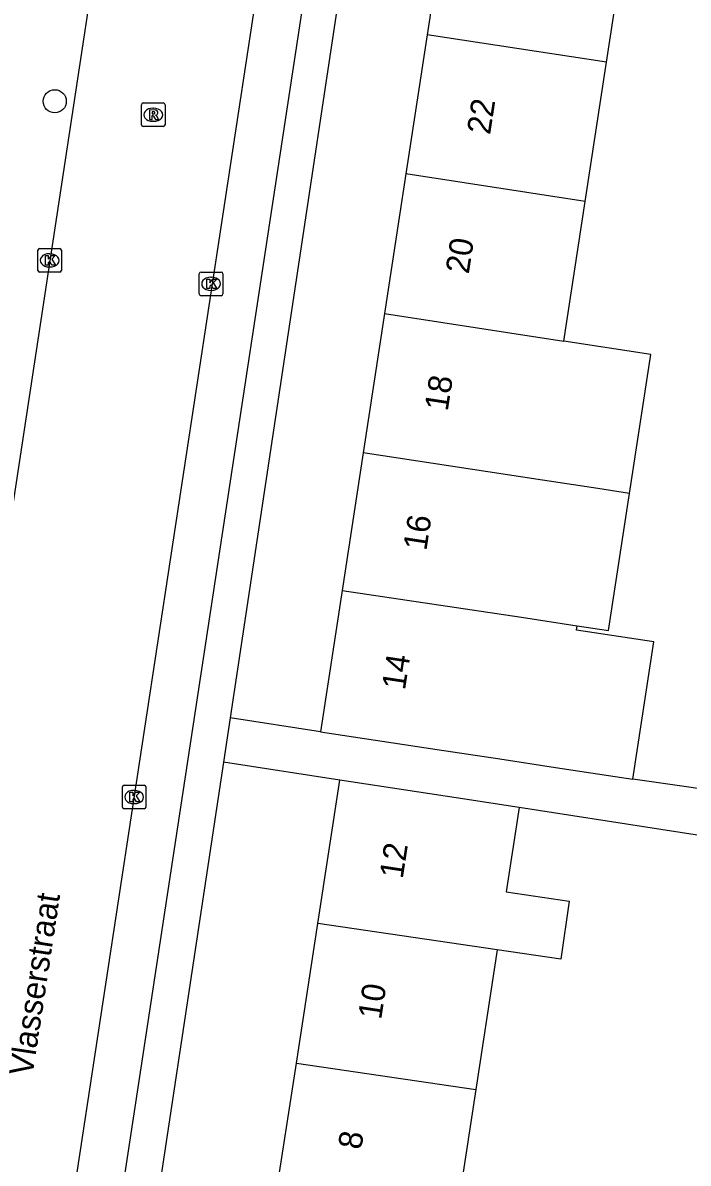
# Model space of a CAD drawing. Extents: x 161084 to 161928, y 385355 to 386522.
# Drawn here: x 161719.6 to 161747.83, y 385445.34 to 385493.71 of the extents above; entities that cross this region are included whole.
import ezdxf

# ---------------------------------------------------------------- set-up
doc = ezdxf.new("R2010")
doc.units = 0
for name, color, linetype in [('IMGEO_Boom', 7, 'Continuous'), ('IMGEO_Kolk', 7, 'Continuous'), ('IMGEO_Openbare_ruimte_label', 7, 'Continuous'), ('IMGEO_Pand', 7, 'Continuous'), ('IMGEO_Pand_nummerreeks', 7, 'Continuous'), ('IMGEO_Rijbaan_lokaal_open', 7, 'Continuous'), ('IMGEO_Rioolput', 7, 'Continuous'), ('IMGEO_Voetpad_open', 7, 'Continuous')]:
    doc.layers.add(name, color=color, linetype=linetype)

msp = doc.modelspace()

# ---------------------------------------------------------------- linework, layer by layer
at = {"layer": 'IMGEO_Boom'}
msp.add_circle((161720.955, 385490.38), 0.489, dxfattribs=at)
at = {"layer": 'IMGEO_Kolk'}
for p, q in [((161720.237, 385483.206), (161720.237, 385484.058)), ((161720.312, 385484.132), (161721.164, 385484.132)), ((161720.725, 385483.912), (161720.75, 385483.912)), ((161721.238, 385484.058), (161721.238, 385483.206)), ((161721.164, 385483.132), (161720.312, 385483.132)), ((161720.748, 385483.352), (161720.723, 385483.352)), ((161727.087, 385482.208), (161727.087, 385483.06)), ((161727.162, 385483.134), (161728.014, 385483.134)), ((161728.088, 385483.06), (161728.088, 385482.208)), ((161727.575, 385482.914), (161727.6, 385482.914)), ((161728.014, 385482.134), (161727.162, 385482.134)), ((161727.598, 385482.354), (161727.573, 385482.354)), ((161723.822, 385460.444), (161723.822, 385461.296)), ((161723.897, 385461.37), (161724.749, 385461.37)), ((161724.823, 385461.296), (161724.823, 385460.444)), ((161724.31, 385461.15), (161724.335, 385461.15)), ((161724.749, 385460.37), (161723.897, 385460.37)), ((161724.333, 385460.59), (161724.308, 385460.59))]:
    msp.add_line(p, q, dxfattribs=at)
for points in [[(161720.237, 385483.206), (161720.237, 385484.058)], [(161720.312, 385484.132), (161721.164, 385484.132)], [(161721.238, 385484.058), (161721.238, 385483.206)], [(161720.558, 385483.832), (161720.681, 385483.832), (161720.681, 385483.681), (161720.811, 385483.832), (161720.975, 385483.832), (161720.829, 385483.681), (161720.982, 385483.432), (161720.83, 385483.432), (161720.745, 385483.596), (161720.681, 385483.529), (161720.681, 385483.432), (161720.558, 385483.432), (161720.558, 385483.832)], [(161721.164, 385483.132), (161720.312, 385483.132)], [(161727.087, 385482.208), (161727.087, 385483.06)], [(161727.162, 385483.134), (161728.014, 385483.134)], [(161728.088, 385483.06), (161728.088, 385482.208)], [(161727.408, 385482.834), (161727.531, 385482.834), (161727.531, 385482.683), (161727.661, 385482.834), (161727.825, 385482.834), (161727.679, 385482.683), (161727.832, 385482.434), (161727.68, 385482.434), (161727.595, 385482.598), (161727.531, 385482.531), (161727.531, 385482.434), (161727.408, 385482.434), (161727.408, 385482.834)], [(161728.014, 385482.134), (161727.162, 385482.134)], [(161723.822, 385460.444), (161723.822, 385461.296)], [(161723.897, 385461.37), (161724.749, 385461.37)], [(161724.823, 385461.296), (161724.823, 385460.444)], [(161724.143, 385461.07), (161724.266, 385461.07), (161724.266, 385460.919), (161724.396, 385461.07), (161724.56, 385461.07), (161724.414, 385460.919), (161724.567, 385460.67), (161724.415, 385460.67), (161724.33, 385460.834), (161724.266, 385460.767), (161724.266, 385460.67), (161724.143, 385460.67), (161724.143, 385461.07)], [(161724.749, 385460.37), (161723.897, 385460.37)]]:
    msp.add_lwpolyline(points, dxfattribs=at)
for centre, start, end in [((161720.314, 385484.056), 91.552, 178.448), ((161720.314, 385484.056), 91.552, 178.448), ((161721.162, 385484.056), 1.552, 88.448), ((161721.162, 385484.056), 1.552, 88.448), ((161720.314, 385483.208), 181.552, 268.448), ((161720.314, 385483.208), 181.552, 268.448), ((161721.162, 385483.208), 271.552, 358.448), ((161721.162, 385483.208), 271.552, 358.448), ((161727.164, 385483.058), 91.552, 178.448), ((161727.164, 385483.058), 91.552, 178.448), ((161728.012, 385483.058), 1.552, 88.448), ((161728.012, 385483.058), 1.552, 88.448), ((161727.164, 385482.21), 181.552, 268.448), ((161727.164, 385482.21), 181.552, 268.448), ((161728.012, 385482.21), 271.552, 358.448), ((161728.012, 385482.21), 271.552, 358.448), ((161723.899, 385461.294), 91.552, 178.448), ((161723.899, 385461.294), 91.552, 178.448), ((161724.747, 385461.294), 1.552, 88.448), ((161724.747, 385461.294), 1.552, 88.448), ((161723.899, 385460.446), 181.552, 268.448), ((161723.899, 385460.446), 181.552, 268.448), ((161724.747, 385460.446), 271.552, 358.448), ((161724.747, 385460.446), 271.552, 358.448)]:
    msp.add_arc(centre, 0.0765, start, end, dxfattribs=at)
for centre, major_axis, ratio, start_param, end_param in [((161720.724, 385483.632), (-0.387, 0.002), 0.722429, 4.712389, 7.853982), ((161720.749, 385483.632), (-0.39, 0.002), 0.717154, 1.570796, 4.712389), ((161727.574, 385482.634), (-0.387, 0.002), 0.722429, 4.712389, 7.853982), ((161727.599, 385482.634), (-0.39, 0.002), 0.717154, 1.570796, 4.712389), ((161724.309, 385460.87), (-0.387, 0.002), 0.722429, 4.712389, 7.853982), ((161724.334, 385460.87), (-0.39, 0.002), 0.717154, 1.570796, 4.712389)]:
    msp.add_ellipse(centre, major_axis=major_axis, ratio=ratio, start_param=start_param, end_param=end_param, dxfattribs=at)
at = {"layer": 'IMGEO_Pand'}
for points in [[(161737.664, 385499.121), (161736.757, 385493.2)], [(161744.364, 385492.033), (161745.271, 385497.954)], [(161736.757, 385493.2), (161735.852, 385487.298)], [(161744.364, 385492.033), (161736.757, 385493.2)], [(161743.461, 385486.131), (161744.364, 385492.033)], [(161735.852, 385487.298), (161734.945, 385481.377)], [(161743.461, 385486.131), (161735.852, 385487.298)], [(161742.554, 385480.21), (161743.461, 385486.131)], [(161734.945, 385481.377), (161734.039, 385475.466)], [(161734.945, 385481.377), (161742.554, 385480.21)], [(161745.335, 385473.749), (161746.238, 385479.645), (161742.554, 385480.21)], [(161734.039, 385475.466), (161733.145, 385469.634)], [(161745.335, 385473.749), (161744, 385473.952), (161741.65, 385474.309), (161734.039, 385475.466)], [(161743.116, 385468.137), (161744.444, 385467.935), (161745.335, 385473.749)], [(161733.145, 385469.634), (161732.227, 385463.642)], [(161733.145, 385469.634), (161740.76, 385468.495), (161743.116, 385468.137)], [(161745.485, 385461.627), (161746.37, 385467.449), (161743.087, 385467.949), (161743.116, 385468.137)], [(161732.227, 385463.642), (161737.171, 385462.891), (161739.84, 385462.485), (161742.202, 385462.126), (161745.485, 385461.627)], [(161732.109, 385455.505), (161733.041, 385461.588)], [(161740.652, 385460.422), (161737.984, 385460.831), (161733.041, 385461.588)], [(161740.652, 385460.422), (161740.103, 385456.843), (161742.777, 385456.451), (161742.417, 385453.995), (161739.726, 385454.389)], [(161731.203, 385449.588), (161732.109, 385455.505)], [(161739.726, 385454.389), (161732.109, 385455.505)], [(161739.726, 385454.389), (161738.82, 385448.472)], [(161730.296, 385443.67), (161731.203, 385449.588)], [(161731.203, 385449.588), (161738.82, 385448.472)], [(161738.82, 385448.472), (161737.914, 385442.554)]]:
    msp.add_lwpolyline(points, dxfattribs=at)
at = {"layer": 'IMGEO_Rijbaan_lokaal_open'}
for points in [[(161727.823, 385530.11), (161727.669, 385529.274), (161723.237, 385500), (161713.061, 385433.189), (161712.927, 385432.624), (161712.605, 385431.585), (161712.19, 385430.579), (161711.688, 385429.614), (161709.663, 385426.482), (161699.341, 385410.516)], [(161720.36, 385434.843), (161730.285, 385500), (161733.96, 385523.829)]]:
    msp.add_lwpolyline(points, dxfattribs=at)
at = {"layer": 'IMGEO_Rioolput'}
for p, q in [((161724.631, 385489.383), (161724.631, 385490.235)), ((161724.706, 385490.309), (161725.558, 385490.309)), ((161725.632, 385490.235), (161725.632, 385489.383)), ((161725.119, 385490.089), (161725.144, 385490.089)), ((161725.558, 385489.309), (161724.706, 385489.309)), ((161725.142, 385489.529), (161725.117, 385489.529))]:
    msp.add_line(p, q, dxfattribs=at)
for points in [[(161724.631, 385489.383), (161724.631, 385490.235)], [(161724.706, 385490.309), (161725.558, 385490.309)], [(161725.632, 385490.235), (161725.632, 385489.383)], [(161725.22, 385490.007), (161724.968, 385490.009), (161724.968, 385489.609)], [(161724.968, 385489.609), (161725.092, 385489.609), (161725.092, 385489.771), (161725.103, 385489.771)], [(161725.146, 385489.928), (161725.092, 385489.928), (161725.092, 385489.847)], [(161725.092, 385489.847), (161725.144, 385489.847)], [(161725.15, 385489.742), (161725.221, 385489.609), (161725.361, 385489.609), (161725.296, 385489.735)], [(161725.558, 385489.309), (161724.706, 385489.309)]]:
    msp.add_lwpolyline(points, dxfattribs=at)
for centre, radius, start, end in [((161724.708, 385490.233), 0.0765, 91.552, 178.448), ((161724.708, 385490.233), 0.0765, 91.552, 178.448), ((161725.556, 385490.233), 0.0765, 1.552, 88.448), ((161725.556, 385490.233), 0.0765, 1.552, 88.448), ((161725.102, 385489.718), 0.0533, 26.0293, 88.6989), ((161725.128, 385490.036), 0.19, 274.7715, 282.9687), ((161725.152, 385489.832), 0.0964, 77.0061, 93.1865), ((161725.166, 385489.889), 0.0378, 276.6634, 79.6772), ((161725.219, 385489.897), 0.109, 350.3612, 89.416), ((161725.217, 385489.897), 0.112, 277.5842, 350.9817), ((161725.201, 385489.682), 0.108, 29.5134, 73.7905), ((161724.708, 385489.385), 0.0765, 181.552, 268.448), ((161724.708, 385489.385), 0.0765, 181.552, 268.448), ((161725.556, 385489.385), 0.0765, 271.552, 358.448), ((161725.556, 385489.385), 0.0765, 271.552, 358.448)]:
    msp.add_arc(centre, radius, start, end, dxfattribs=at)
for centre, major_axis, ratio, start_param, end_param in [((161725.118, 385489.809), (-0.387, 0.002), 0.722429, 4.712389, 7.853982), ((161725.143, 385489.809), (-0.39, 0.002), 0.717154, 1.570796, 4.712389)]:
    msp.add_ellipse(centre, major_axis=major_axis, ratio=ratio, start_param=start_param, end_param=end_param, dxfattribs=at)
at = {"layer": 'IMGEO_Voetpad_open'}
for points in [[(161738.391, 385529.559), (161733.786, 385500), (161728.394, 385464.232)], [(161720.36, 385434.843), (161720.413, 385434.972), (161720.522, 385435.194), (161720.65, 385435.404), (161720.797, 385435.603), (161720.961, 385435.787), (161721.14, 385435.956), (161721.334, 385436.109), (161721.541, 385436.243), (161721.72, 385436.327), (161721.891, 385436.427), (161722.053, 385436.542), (161722.203, 385436.671), (161722.342, 385436.813), (161722.467, 385436.967), (161722.578, 385437.131), (161722.674, 385437.304), (161722.754, 385437.486), (161722.817, 385437.673), (161722.864, 385437.866), (161722.892, 385438.055), (161732.326, 385500)], [(161728.394, 385464.232), (161728.109, 385462.344)], [(161732.227, 385463.642), (161728.394, 385464.232)], [(161728.109, 385462.344), (161723, 385428.458)], [(161733.041, 385461.588), (161728.109, 385462.344)], [(161750.518, 385460.91), (161745.485, 385461.627)], [(161752.67, 385458.561), (161740.652, 385460.422)]]:
    msp.add_lwpolyline(points, dxfattribs=at)

# ---------------------------------------------------------------- texts
at = {"layer": 'IMGEO_Openbare_ruimte_label'}
msp.add_text('Vlasserstraat', height=1, rotation=81.3191, dxfattribs=at).set_placement((161720.004, 385448.998))
at = {"layer": 'IMGEO_Pand_nummerreeks'}
for s, rotation, p in [('22', 81.287, (161739.421, 385488.934)), ('20', 81.287, (161738.516, 385483.027)), ('18', 81.2855, (161737.624, 385477.205)), ('16', 81.2855, (161736.717, 385471.288)), ('14', 81.2855, (161735.811, 385465.375)), ('12', 81.2913, (161735.714, 385457.374)), ('10', 81.2904, (161734.8, 385451.404)), ('8', 81.2904, (161733.953, 385445.886))]:
    msp.add_text(s, height=1, rotation=rotation, dxfattribs=at).set_placement(p)

doc.saveas('drawing.dxf')
